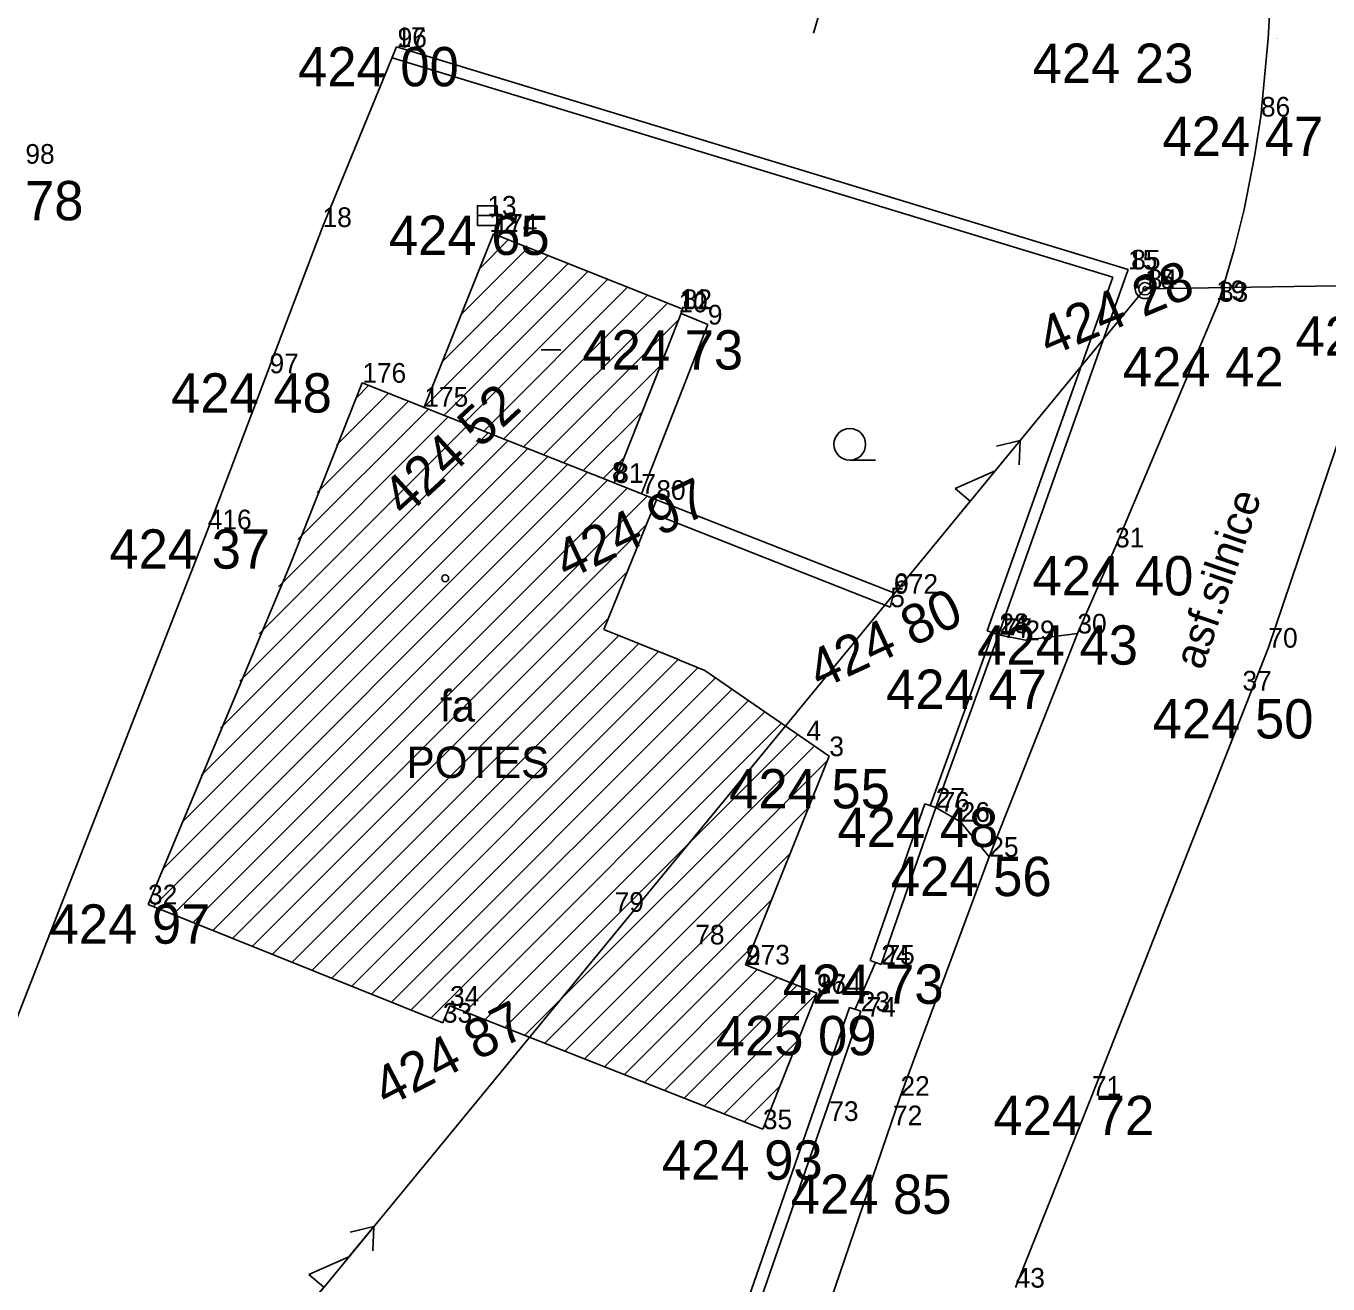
# Model space of a CAD drawing. Extents: x -559180 to -551373, y -1076947 to -1072071.
# Drawn here: x -554428.38 to -554395.27, y -1073709.08 to -1073677.08 of the extents above; entities that cross this region are included whole.
import ezdxf

# ---------------------------------------------------------------- set-up
doc = ezdxf.new("R2010")
doc.units = 0
for name, color, linetype in [('12_PLOTY', 7, 'Continuous'), ('14_BUDOVY', 7, 'Continuous'), ('17_KOMUNIKACE', 7, 'Continuous'), ('18_POLOHOPIS', 7, 'Continuous'), ('1_VODA_ZN', 7, 'Continuous'), ('20_EL_ZN', 7, 'Continuous'), ('31_SDELOVACI', 7, 'Continuous'), ('32', 7, 'Continuous'), ('3_BODY', 7, 'Continuous'), ('40_KANAL_ZN', 7, 'Continuous'), ('45_ZN_KULTURY', 7, 'Continuous'), ('47_ZN_STAV_OBJ$', 7, 'Continuous'), ('52_POPIS_UCELOVY', 7, 'Continuous'), ('6_VYSKY', 7, 'Continuous'), ('NNnadzemní', 7, 'Continuous')]:
    doc.layers.add(name, color=color, linetype=linetype)

# ---------------------------------------------------------------- blocks, each defined once
blk = doc.blocks.new('POINT_DISPLAY')
blk.add_line((0, 0), (0, 0))
blk = doc.blocks.new('BZ')
at = {"layer": '47_ZN_STAV_OBJ$'}
blk.add_circle((0, 0), 0.0875, dxfattribs=at)
blk = doc.blocks.new('BD')
at = {"layer": '47_ZN_STAV_OBJ$'}
blk.add_line((-0.25, 0), (0.25, 0), dxfattribs=at)
blk = doc.blocks.new('ZAHRAD')
at = {"layer": '45_ZN_KULTURY'}
blk.add_line((0, 0), (0.65, 0.003), dxfattribs=at)
blk.add_circle((0, 0.403), 0.403, dxfattribs=at)
blk = doc.blocks.new('VP')
at = {"layer": '40_KANAL_ZN'}
blk.add_line((-0.25, 0), (0.25, 0), dxfattribs=at)
blk.add_lwpolyline([(-0.25, -0.25), (0.25, -0.25), (0.25, 0.25), (-0.25, 0.25)], close=True, dxfattribs=at)
blk = doc.blocks.new('SLB')
at = {"layer": '20_EL_ZN'}
for radius in [0.25, 0.158, 0.05]:
    blk.add_circle((0, 0), radius, dxfattribs=at)
blk = doc.blocks.new('VYUST')
at = {"layer": '40_KANAL_ZN'}
for p, q in [((-0.35, 0.5), (0, 0.5)), ((0, 0.5), (0, -0.5)), ((0, 0), (3, 0.001)), ((-0.35, -0.5), (0, -0.5))]:
    blk.add_line(p, q, dxfattribs=at)
blk = doc.blocks.new('ELNN')
at = {"layer": '20_EL_ZN'}
for p, q in [((0.5, 0), (0.5, 0.5)), ((0.5, 0.5), (1.5, 0)), ((0, 0), (0.5, 0)), ((1.5, 0), (2.5, 0))]:
    blk.add_line(p, q, dxfattribs=at)
blk.add_lwpolyline([(2, 0.375), (2.5, 0), (2, -0.375)], dxfattribs=at)

msp = doc.modelspace()

# ---------------------------------------------------------------- linework, layer by layer
at = {"layer": '12_PLOTY'}
for p, q in [((-554418.96, -1073677.61), (-554420.84, -1073682.19)), ((-554418.96, -1073677.61), (-554400.35, -1073683.27)), ((-554419.074, -1073677.889), (-554400.737, -1073683.466)), ((-554423.76, -1073689.88), (-554420.84, -1073682.19)), ((-554403.65, -1073692.56), (-554400.35, -1073683.27)), ((-554400.737, -1073683.466), (-554403.932, -1073692.459)), ((-554423.76, -1073689.88), (-554431.97, -1073710.88)), ((-554405.382, -1073696.91), (-554403.791, -1073692.51)), ((-554403.932, -1073692.459), (-554403.65, -1073692.56)), ((-554405.523, -1073696.861), (-554406.913, -1073700.851)), ((-554405.24, -1073696.96), (-554405.523, -1073696.861)), ((-554406.63, -1073700.95), (-554405.24, -1073696.96)), ((-554406.913, -1073700.851), (-554406.63, -1073700.95)), ((-554407.292, -1073702.09), (-554406.772, -1073700.9)), ((-554407.433, -1073702.041), (-554411.583, -1073713.971)), ((-554411.3, -1073714.07), (-554407.15, -1073702.14)), ((-554407.15, -1073702.14), (-554407.433, -1073702.041))]:
    msp.add_line(p, q, dxfattribs=at)
at = {"layer": '14_BUDOVY'}
for p, q in [((-554416.49, -1073682.36), (-554418.256, -1073686.776)), ((-554411.68, -1073684.28), (-554416.49, -1073682.36)), ((-554413.42, -1073688.7), (-554411.68, -1073684.28)), ((-554421.678, -1073690.796), (-554419.83, -1073686.15)), ((-554413.42, -1073688.7), (-554419.83, -1073686.15)), ((-554412.35, -1073689.13), (-554413.42, -1073688.7)), ((-554412.485, -1073689.464), (-554412.35, -1073689.13)), ((-554406.309, -1073691.497), (-554412.35, -1073689.13)), ((-554413.685, -1073692.427), (-554412.485, -1073689.464)), ((-554406.4, -1073691.859), (-554412.485, -1073689.464)), ((-554425.28, -1073699.42), (-554421.678, -1073690.796)), ((-554406.309, -1073691.497), (-554406.4, -1073691.859)), ((-554413.685, -1073692.427), (-554411.83, -1073693.178)), ((-554411.83, -1073693.178), (-554411.762, -1073693.205)), ((-554411.762, -1073693.205), (-554411.114, -1073693.468)), ((-554407.95, -1073695.65), (-554411.114, -1073693.468)), ((-554410.08, -1073700.96), (-554407.95, -1073695.65)), ((-554425.28, -1073699.42), (-554417.78, -1073702.43)), ((-554408.267, -1073701.681), (-554410.08, -1073700.96)), ((-554409.64, -1073705.14), (-554408.267, -1073701.681)), ((-554417.78, -1073702.43), (-554417.6, -1073702)), ((-554417.6, -1073702), (-554409.64, -1073705.14))]:
    msp.add_line(p, q, dxfattribs=at)
at = {"layer": '17_KOMUNIKACE'}
for p, q in [((-554400.68, -1073690.34), (-554398.04, -1073684.09)), ((-554401.64, -1073692.53), (-554400.68, -1073690.34)), ((-554403.88, -1073698.21), (-554401.64, -1073692.53)), ((-554396.78, -1073692.89), (-554401.27, -1073704.29)), ((-554406.14, -1073704.29), (-554403.88, -1073698.21)), ((-554409.51, -1073714.17), (-554406.14, -1073704.29)), ((-554401.27, -1073704.29), (-554403.21, -1073709.17))]:
    msp.add_line(p, q, dxfattribs=at)
for points in [[(-554396.97, -1073679.38), (-554396.785, -1073677.392), (-554396.7, -1073675.88)], [(-554398.04, -1073684.09), (-554397.65, -1073682.758), (-554397.395, -1073681.745), (-554397.133, -1073680.396), (-554396.97, -1073679.38)], [(-554393.58, -1073683.84), (-554393.876, -1073684.406), (-554394.141, -1073685.096), (-554396.78, -1073692.89)]]:
    msp.add_lwpolyline(points, dxfattribs=at)
at = {"layer": '18_POLOHOPIS'}
for p, q in [((-554411.04, -1073684.67), (-554411.722, -1073684.388)), ((-554412.732, -1073688.976), (-554411.04, -1073684.67)), ((-554405.24, -1073696.96), (-554403.65, -1073692.56)), ((-554403.65, -1073692.56), (-554402.96, -1073692.7)), ((-554402.96, -1073692.7), (-554401.64, -1073692.53)), ((-554404.61, -1073697.32), (-554405.24, -1073696.96)), ((-554403.88, -1073698.21), (-554404.61, -1073697.32))]:
    msp.add_line(p, q, dxfattribs=at)
at = {"layer": '31_SDELOVACI'}
msp.add_line((-554399.92, -1073683.76), (-554364.35, -1073683.22), dxfattribs=at)
at = {"layer": '32'}
for p, q in [((-554416.842, -1073683.241), (-554416.112, -1073682.511)), ((-554417.785, -1073685.598), (-554415.101, -1073682.914)), ((-554417.314, -1073684.419), (-554415.607, -1073682.713)), ((-554418.256, -1073686.776), (-554414.596, -1073683.116)), ((-554417.75, -1073686.977), (-554414.091, -1073683.318)), ((-554417.244, -1073687.179), (-554413.585, -1073683.519)), ((-554416.738, -1073687.38), (-554413.08, -1073683.721)), ((-554416.233, -1073687.581), (-554412.575, -1073683.923)), ((-554415.727, -1073687.782), (-554412.069, -1073684.125)), ((-554415.221, -1073687.984), (-554411.786, -1073684.548)), ((-554414.715, -1073688.185), (-554412.245, -1073685.714)), ((-554419.99, -1073686.54), (-554419.665, -1073686.215)), ((-554420.976, -1073688.94), (-554418.654, -1073686.618)), ((-554420.483, -1073687.74), (-554419.16, -1073686.417)), ((-554421.469, -1073690.14), (-554418.148, -1073686.819)), ((-554414.209, -1073688.386), (-554412.704, -1073686.881)), ((-554422.454, -1073692.54), (-554417.136, -1073687.222)), ((-554421.961, -1073691.34), (-554417.642, -1073687.02)), ((-554422.947, -1073693.74), (-554416.63, -1073687.423)), ((-554423.933, -1073696.139), (-554415.619, -1073687.825)), ((-554423.44, -1073694.94), (-554416.124, -1073687.624)), ((-554424.918, -1073698.539), (-554414.607, -1073688.228)), ((-554424.425, -1073697.339), (-554415.113, -1073688.027)), ((-554413.703, -1073688.587), (-554413.163, -1073688.047)), ((-554425.146, -1073699.474), (-554414.101, -1073688.429)), ((-554424.641, -1073699.676), (-554413.595, -1073688.63)), ((-554424.137, -1073699.879), (-554413.09, -1073688.833)), ((-554423.632, -1073700.081), (-554412.586, -1073689.035)), ((-554423.127, -1073700.284), (-554412.606, -1073689.763)), ((-554422.623, -1073700.486), (-554413.087, -1073690.951)), ((-554422.118, -1073700.689), (-554413.568, -1073692.139)), ((-554421.614, -1073700.891), (-554413.303, -1073692.581)), ((-554421.109, -1073701.094), (-554412.8, -1073692.785)), ((-554420.604, -1073701.296), (-554412.297, -1073692.989)), ((-554420.1, -1073701.499), (-554411.793, -1073693.192)), ((-554419.595, -1073701.701), (-554411.29, -1073693.396)), ((-554419.091, -1073701.904), (-554410.842, -1073693.656)), ((-554418.586, -1073702.107), (-554410.424, -1073693.944)), ((-554418.081, -1073702.309), (-554410.005, -1073694.233)), ((-554417.217, -1073702.151), (-554409.587, -1073694.521)), ((-554416.709, -1073702.351), (-554409.168, -1073694.81)), ((-554416.202, -1073702.551), (-554408.75, -1073695.099)), ((-554415.695, -1073702.751), (-554408.331, -1073695.387)), ((-554415.188, -1073702.951), (-554407.992, -1073695.755)), ((-554414.681, -1073703.151), (-554408.466, -1073696.936)), ((-554414.174, -1073703.351), (-554408.94, -1073698.117)), ((-554413.667, -1073703.551), (-554409.413, -1073699.298)), ((-554413.16, -1073703.751), (-554409.887, -1073700.478)), ((-554412.653, -1073703.952), (-554409.782, -1073701.08)), ((-554412.146, -1073704.152), (-554409.278, -1073701.284)), ((-554411.639, -1073704.352), (-554408.774, -1073701.487)), ((-554411.132, -1073704.552), (-554408.27, -1073701.69)), ((-554410.625, -1073704.752), (-554408.736, -1073702.863)), ((-554410.117, -1073704.952), (-554409.201, -1073704.036))]:
    msp.add_line(p, q, dxfattribs=at)
at = {"layer": 'NNnadzemní'}
msp.add_line((-554426.46, -1073716.03), (-554399.92, -1073683.76), dxfattribs=at)

# ---------------------------------------------------------------- block references
at = {"layer": '1_VODA_ZN'}
for p in [(-554418.96, -1073677.61), (-554418.93, -1073677.62), (-554396.57, -1073677.4), (-554396.566, -1073677.398), (-554396.539, -1073677.406), (-554396.97, -1073679.38), (-554416.65, -1073681.9), (-554420.84, -1073682.19), (-554416.6, -1073682.32), (-554416.49, -1073682.36), (-554400.35, -1073683.27), (-554400.27, -1073683.27), (-554399.92, -1073683.76), (-554399.85, -1073683.77), (-554411.75, -1073684.27), (-554411.68, -1073684.28), (-554398.11, -1073684.05), (-554398.04, -1073684.09), (-554411.79, -1073684.36), (-554411.04, -1073684.67), (-554422.19, -1073685.91), (-554419.83, -1073686.15), (-554418.25, -1073686.76), (-554413.48, -1073688.67), (-554413.42, -1073688.7), (-554412.73, -1073688.97), (-554412.35, -1073689.13), (-554423.76, -1073689.88), (-554400.68, -1073690.34), (-554406.31, -1073691.5), (-554406.3, -1073691.52), (-554406.4, -1073691.86), (-554403.65, -1073692.56), (-554403.62, -1073692.52), (-554401.64, -1073692.53), (-554403.54, -1073692.64), (-554402.96, -1073692.7), (-554396.78, -1073692.89), (-554397.44, -1073693.98), (-554408.53, -1073695.25), (-554407.95, -1073695.65), (-554405.24, -1073696.96), (-554405.12, -1073697.06), (-554404.61, -1073697.32), (-554403.88, -1073698.21), (-554425.28, -1073699.42), (-554413.41, -1073699.61), (-554411.36, -1073700.44), (-554410.08, -1073700.96), (-554410.07, -1073700.95), (-554406.63, -1073700.95), (-554406.52, -1073700.95), (-554408.27, -1073701.68), (-554408.27, -1073701.69), (-554408.27, -1073701.69), (-554408.269, -1073701.692), (-554408.26, -1073701.7), (-554417.6, -1073702), (-554407.15, -1073702.14), (-554417.78, -1073702.43), (-554407, -1073702.28), (-554406.14, -1073704.29), (-554401.27, -1073704.29), (-554409.64, -1073705.14), (-554407.95, -1073704.93), (-554406.33, -1073705.04)]:
    msp.add_blockref('POINT_DISPLAY', p, dxfattribs=at)
at = {"layer": '20_EL_ZN'}
msp.add_blockref('SLB', (-554399.92, -1073683.76), dxfattribs=at)
at = {"layer": '20_EL_ZN', "xscale": 0.9999991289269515, "yscale": 0.9999991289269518, "rotation": 50.56476951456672}
for p in [(-554404.681, -1073689.549), (-554421.124, -1073709.542)]:
    msp.add_blockref('ELNN', p, dxfattribs=at)
at = {"layer": '32'}
for p in [(-554418.256, -1073686.776), (-554421.678, -1073690.796), (-554408.27, -1073701.69)]:
    msp.add_blockref('POINT_DISPLAY', p, dxfattribs=at)
at = {"layer": '40_KANAL_ZN', "xscale": 1.0000025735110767, "yscale": 1.0000025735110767, "rotation": -106.3804160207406}
msp.add_blockref('VYUST', (-554407.51, -1073674.38), dxfattribs=at)
at = {"layer": '40_KANAL_ZN'}
msp.add_blockref('VP', (-554416.65, -1073681.9), dxfattribs=at)
at = {"layer": '45_ZN_KULTURY'}
msp.add_blockref('ZAHRAD', (-554407.429, -1073688.12), dxfattribs=at)
at = {"layer": '47_ZN_STAV_OBJ$'}
for name, p in [('BD', (-554415.032, -1073685.314)), ('BZ', (-554417.721, -1073691.124))]:
    msp.add_blockref(name, p, dxfattribs=at)

# ---------------------------------------------------------------- texts
at = {"layer": '3_BODY'}
for s, p in [('17', (-554418.96, -1073677.61)), ('96', (-554418.93, -1073677.62)), ('86', (-554396.97, -1073679.38)), ('98', (-554428.4, -1073680.58)), ('13', (-554416.65, -1073681.9)), ('18', (-554420.84, -1073682.19)), ('12', (-554416.6, -1073682.32)), ('174', (-554416.49, -1073682.36)), ('15', (-554400.35, -1073683.27)), ('85', (-554400.27, -1073683.27)), ('16', (-554399.92, -1073683.76)), ('84', (-554399.85, -1073683.77)), ('19', (-554398.11, -1073684.05)), ('83', (-554398.04, -1073684.09)), ('10', (-554411.79, -1073684.36)), ('11', (-554411.75, -1073684.27)), ('82', (-554411.68, -1073684.28)), ('9', (-554411.04, -1073684.67)), ('97', (-554422.19, -1073685.91)), ('176', (-554419.83, -1073686.15)), ('175', (-554418.25, -1073686.76)), ('8', (-554413.48, -1073688.67)), ('81', (-554413.42, -1073688.7)), ('7', (-554412.73, -1073688.97)), ('80', (-554412.35, -1073689.13)), ('416', (-554423.76, -1073689.88)), ('31', (-554400.68, -1073690.34)), ('6', (-554406.31, -1073691.5)), ('972', (-554406.3, -1073691.52)), ('5', (-554406.4, -1073691.86)), ('14', (-554403.65, -1073692.56)), ('28', (-554403.62, -1073692.52)), ('77', (-554403.54, -1073692.64)), ('29', (-554402.96, -1073692.7)), ('30', (-554401.64, -1073692.53)), ('70', (-554396.78, -1073692.89)), ('37', (-554397.44, -1073693.98)), ('4', (-554408.53, -1073695.25)), ('3', (-554407.95, -1073695.65)), ('27', (-554405.24, -1073696.96)), ('76', (-554405.12, -1073697.06)), ('26', (-554404.61, -1073697.32)), ('25', (-554403.88, -1073698.21)), ('32', (-554425.28, -1073699.42)), ('79', (-554413.41, -1073699.61)), ('78', (-554411.36, -1073700.44)), ('2', (-554410.08, -1073700.96)), ('973', (-554410.07, -1073700.95)), ('24', (-554406.63, -1073700.95)), ('75', (-554406.52, -1073700.95)), ('36', (-554408.27, -1073701.69)), ('1', (-554408.27, -1073701.68)), ('34', (-554417.6, -1073702)), ('974', (-554408.26, -1073701.7)), ('23', (-554407.15, -1073702.14)), ('74', (-554407, -1073702.28)), ('33', (-554417.78, -1073702.43)), ('22', (-554406.14, -1073704.29)), ('71', (-554401.27, -1073704.29)), ('73', (-554407.95, -1073704.93)), ('35', (-554409.64, -1073705.14)), ('72', (-554406.33, -1073705.04)), ('43', (-554403.21, -1073709.17))]:
    msp.add_text(s, height=0.5, dxfattribs=at).set_placement(p)
at = {"layer": '52_POPIS_UCELOVY'}
msp.add_text('asf.silnice', height=0.8, rotation=71.2942, dxfattribs=at).set_placement((-554398.455, -1073693.486))
for s, p in [('fa', (-554417.856, -1073694.768)), ('POTES', (-554418.702, -1073696.206))]:
    msp.add_text(s, height=0.8, dxfattribs=at).set_placement(p)
at = {"layer": '6_VYSKY'}
for s, p in [('424 00', (-554421.465, -1073678.61)), ('424 23', (-554402.778, -1073678.523)), ('424 47', (-554399.475, -1073680.38)), ('423 78', (-554431.014, -1073682.018)), ('424 65', (-554419.155, -1073682.9)), ('424 48', (-554396.091, -1073685.461)), ('424 73', (-554414.233, -1073685.815)), ('424 42', (-554400.482, -1073686.245)), ('424 48', (-554424.695, -1073686.91)), ('424 37', (-554426.265, -1073690.88)), ('424 40', (-554402.781, -1073691.561)), ('424 43', (-554404.189, -1073693.322)), ('424 47', (-554406.507, -1073694.448)), ('424 50', (-554399.725, -1073695.2)), ('424 55', (-554410.499, -1073696.978)), ('424 48', (-554407.745, -1073697.96)), ('424 56', (-554406.385, -1073699.21)), ('424 97', (-554427.785, -1073700.42)), ('424 73', (-554409.135, -1073701.95)), ('425 09', (-554410.84, -1073703.258)), ('424 72', (-554403.775, -1073705.29)), ('424 93', (-554412.21, -1073706.424)), ('424 85', (-554408.932, -1073707.292))]:
    msp.add_text(s, height=1, dxfattribs=at).set_placement(p)
for s, rotation, p in [('424 28', 22.7078, (-554402.369, -1073685.5)), ('424 52', 42.6413, (-554418.746, -1073689.602)), ('424 97', 25.3095, (-554414.633, -1073691.183)), ('424 80', 24.9567, (-554408.19, -1073693.972)), ('424 87', 27.2823, (-554419.216, -1073704.598))]:
    msp.add_text(s, height=1, rotation=rotation, dxfattribs=at).set_placement(p)

doc.saveas('drawing.dxf')
